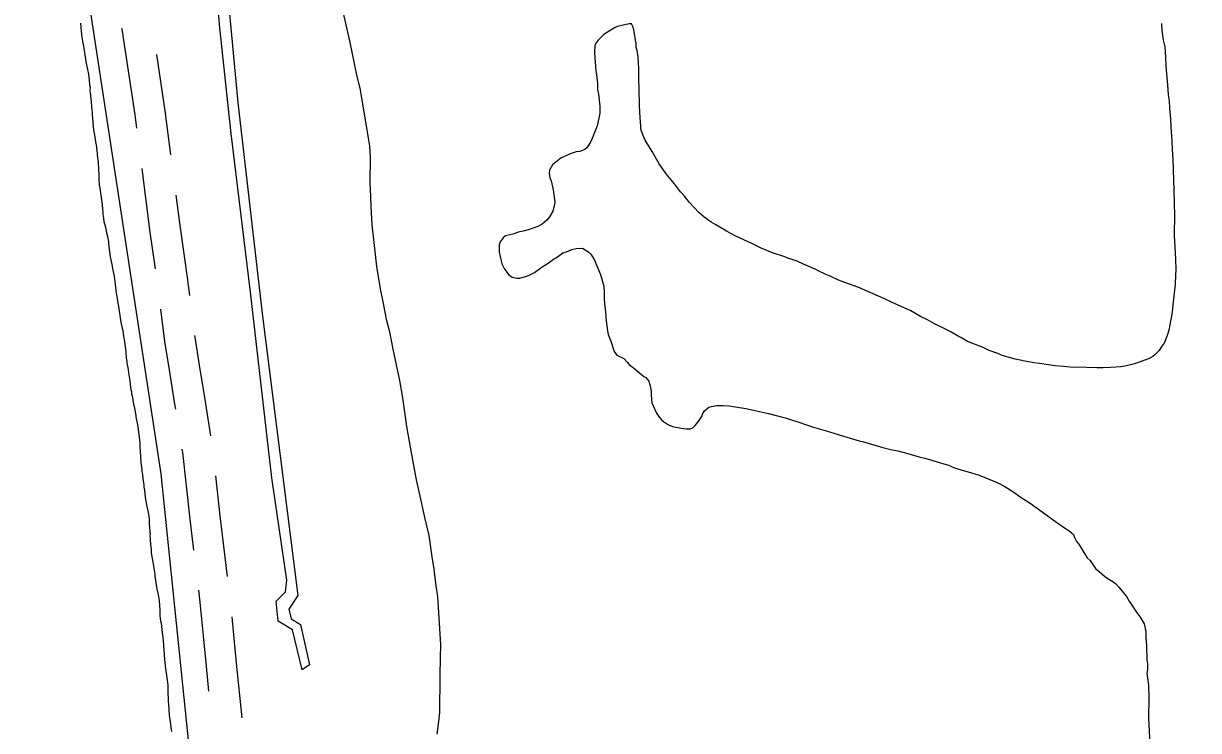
# Model space of a CAD drawing. Extents: x 3172231 to 3210228, y 940198 to 965780.
# Drawn here: x 3177808 to 3178967, y 954006 to 954704 of the extents above; entities that cross this region are included whole.
import ezdxf

# ---------------------------------------------------------------- set-up
doc = ezdxf.new("R2010")
doc.units = 0
for name, color, linetype in [('V-ROAD-CNTR', 7, 'Continuous'), ('V-SITE-VEGE', 7, 'Continuous'), ('V-TOPO-SHOR', 7, 'Continuous')]:
    doc.layers.add(name, color=color, linetype=linetype)

msp = doc.modelspace()

# ---------------------------------------------------------------- linework, layer by layer
at = {"layer": 'V-ROAD-CNTR'}
for points in [[(3177904.897, 954699.419), (3177905.043, 954698.311), (3177918.019, 954613.683), (3177919.711, 954600.526)], [(3177939.226, 954673.318), (3177947.727, 954617.871), (3177953.328, 954574.325)], [(3177924.814, 954560.853), (3177925.533, 954555.258), (3177932.881, 954498.079), (3177938.079, 954461.74)], [(3177958.428, 954534.652), (3177962.609, 954502.115), (3177969.586, 954453.337), (3177971.854, 954435.56)], [(3177943.33, 954422.087), (3177947.409, 954390.123), (3177951.991, 954362.143), (3177956.935, 954330.23), (3177958.067, 954323.192)], [(3177976.918, 954395.882), (3177977.101, 954394.447), (3177981.617, 954366.863), (3177986.569, 954334.908), (3177992.642, 954297.13)], [(3177964.416, 954283.701), (3177964.936, 954280.467), (3177972.156, 954214.725), (3177975.839, 954184.36)], [(3177997.643, 954257.456), (3178001.958, 954218.169), (3178009.24, 954158.132)], [(3177980.655, 954144.651), (3177982.09, 954132.816), (3177988.259, 954069.808), (3177990.678, 954045.157)], [(3178013.647, 954118.378), (3178018.115, 954072.734), (3178023.404, 954018.855)]]:
    msp.add_lwpolyline(points, dxfattribs=at)
at = {"layer": 'V-SITE-VEGE'}
for p, q in [((3177864.318, 954704.265), (3177864.601, 954700.107)), ((3177864.601, 954700.107), (3177864.75, 954698.987)), ((3177864.75, 954698.987), (3177865.211, 954697.066)), ((3177865.211, 954697.066), (3177865.489, 954692.749)), ((3177865.489, 954692.749), (3177866.388, 954686.189)), ((3177866.388, 954686.189), (3177867.158, 954683.15)), ((3177867.158, 954683.15), (3177867.605, 954679.627)), ((3177867.605, 954679.627), (3177869.718, 954666.348)), ((3177869.718, 954666.348), (3177870.794, 954661.545)), ((3177870.794, 954661.545), (3177871.242, 954658.344)), ((3177871.242, 954658.344), (3177872.162, 954654.023)), ((3177872.162, 954654.023), (3177872.903, 954647.945)), ((3177872.903, 954647.945), (3177873.339, 954643.31)), ((3177873.339, 954643.31), (3177873.8, 954641.225)), ((3177873.8, 954641.225), (3177873.769, 954637.87)), ((3177873.769, 954637.87), (3177873.913, 954635.951)), ((3177873.913, 954635.951), (3177874.363, 954632.912)), ((3177874.363, 954632.912), (3177874.783, 954626.52)), ((3177874.783, 954626.52), (3177875.377, 954621.72)), ((3177875.377, 954621.72), (3177875.662, 954617.882)), ((3177875.662, 954617.882), (3177875.969, 954616.602)), ((3177875.969, 954616.602), (3177875.944, 954613.884)), ((3177875.944, 954613.884), (3177877.243, 954598.854)), ((3177877.243, 954598.854), (3177877.706, 954597.093)), ((3177877.706, 954597.093), (3177878.156, 954593.894)), ((3177878.156, 954593.894), (3177879.373, 954587.17)), ((3177879.373, 954587.17), (3177879.516, 954585.573)), ((3177879.516, 954585.573), (3177879.823, 954584.131)), ((3177879.823, 954584.131), (3177880.567, 954578.212)), ((3177880.567, 954578.212), (3177880.708, 954575.814)), ((3177880.708, 954575.814), (3177881.007, 954573.895)), ((3177881.007, 954573.895), (3177881.744, 954567.337)), ((3177881.744, 954567.337), (3177881.724, 954565.101)), ((3177881.724, 954565.101), (3177882.172, 954561.742)), ((3177882.172, 954561.742), (3177882.572, 954553.11)), ((3177882.572, 954553.11), (3177882.553, 954551.033)), ((3177882.553, 954551.033), (3177882.969, 954544.32)), ((3177882.969, 954544.32), (3177883.422, 954541.279)), ((3177883.422, 954541.279), (3177883.878, 954539.038)), ((3177883.878, 954539.038), (3177885.828, 954525.28)), ((3177885.828, 954525.28), (3177886.264, 954520.481)), ((3177886.264, 954520.481), (3177886.563, 954518.402)), ((3177886.563, 954518.402), (3177886.537, 954515.367)), ((3177886.537, 954515.367), (3177886.684, 954514.087)), ((3177886.684, 954514.087), (3177887.593, 954508.648)), ((3177887.593, 954508.648), (3177888.978, 954502.885)), ((3177888.978, 954502.885), (3177890.045, 954497.281)), ((3177890.045, 954497.281), (3177890.661, 954494.877)), ((3177890.661, 954494.877), (3177891.882, 954488.797)), ((3177891.882, 954488.797), (3177892.019, 954486.398)), ((3177892.019, 954486.398), (3177893.662, 954473.76)), ((3177893.662, 954473.76), (3177895.345, 954465.916)), ((3177895.345, 954465.916), (3177896.56, 954458.875)), ((3177896.56, 954458.875), (3177897.479, 954454.712)), ((3177897.479, 954454.712), (3177898.388, 954449.432)), ((3177898.388, 954449.432), (3177899.263, 954440.316)), ((3177899.263, 954440.316), (3177899.718, 954437.756)), ((3177899.718, 954437.756), (3177900.027, 954436.636)), ((3177900.027, 954436.636), (3177902.292, 954422.234)), ((3177902.292, 954422.234), (3177903.488, 954413.436)), ((3177903.488, 954413.436), (3177904.248, 954409.275)), ((3177904.248, 954409.275), (3177905.628, 954403.03)), ((3177905.628, 954403.03), (3177906.249, 954401.107)), ((3177906.249, 954401.107), (3177906.994, 954395.348)), ((3177906.994, 954395.348), (3177907.905, 954390.228)), ((3177907.905, 954390.228), (3177909.089, 954379.99)), ((3177909.089, 954379.99), (3177909.511, 954373.916)), ((3177909.511, 954373.916), (3177909.962, 954370.398)), ((3177909.962, 954370.398), (3177910.267, 954369.116)), ((3177910.267, 954369.116), (3177911.324, 954362.396)), ((3177911.324, 954362.396), (3177911.612, 954359.197)), ((3177911.612, 954359.197), (3177912.073, 954357.116)), ((3177912.073, 954357.116), (3177912.675, 954353.117)), ((3177912.675, 954353.117), (3177913.134, 954350.876)), ((3177913.134, 954350.876), (3177914.174, 954342.397)), ((3177914.174, 954342.397), (3177914.637, 954340.636)), ((3177914.637, 954340.636), (3177914.772, 954338.078)), ((3177914.772, 954338.078), (3177915.237, 954336.477)), ((3177915.237, 954336.477), (3177916.761, 954328.153)), ((3177916.761, 954328.153), (3177917.377, 954325.913)), ((3177917.377, 954325.913), (3177917.986, 954322.55)), ((3177917.986, 954322.55), (3177918.285, 954320.312)), ((3177918.285, 954320.312), (3177919.051, 954316.949)), ((3177919.051, 954316.949), (3177919.038, 954315.671)), ((3177919.038, 954315.671), (3177920.724, 954307.987)), ((3177920.724, 954307.987), (3177921.916, 954298.39)), ((3177921.916, 954298.39), (3177922.368, 954295.668)), ((3177922.368, 954295.668), (3177922.794, 954289.753)), ((3177922.794, 954289.753), (3177922.911, 954285.279)), ((3177922.911, 954285.279), (3177923.21, 954282.878)), ((3177923.21, 954282.878), (3177923.464, 954275.848)), ((3177923.464, 954275.848), (3177923.894, 954270.57)), ((3177923.894, 954270.57), (3177924.949, 954263.691)), ((3177924.949, 954263.691), (3177924.933, 954261.774)), ((3177924.933, 954261.774), (3177925.547, 954259.052)), ((3177925.547, 954259.052), (3177925.981, 954254.413)), ((3177925.981, 954254.413), (3177926.589, 954251.052)), ((3177926.589, 954251.052), (3177927.04, 954247.853)), ((3177927.04, 954247.853), (3177927.026, 954246.256)), ((3177927.026, 954246.256), (3177927.478, 954243.536)), ((3177927.478, 954243.536), (3177928.211, 954236.18)), ((3177928.211, 954236.18), (3177929.885, 954227.218)), ((3177929.885, 954227.218), (3177930.806, 954223.054)), ((3177930.806, 954223.054), (3177931.713, 954217.772)), ((3177931.713, 954217.772), (3177932, 954214.096)), ((3177932, 954214.096), (3177932.115, 954209.142)), ((3177932.115, 954209.142), (3177932.42, 954207.7)), ((3177932.42, 954207.7), (3177932.84, 954201.306)), ((3177932.84, 954201.306), (3177932.991, 954200.346)), ((3177932.991, 954200.346), (3177932.967, 954197.63)), ((3177932.967, 954197.63), (3177933.114, 954196.35)), ((3177933.114, 954196.35), (3177933.102, 954194.753)), ((3177933.102, 954194.753), (3177933.243, 954193.153)), ((3177933.243, 954193.153), (3177933.546, 954191.554)), ((3177933.546, 954191.554), (3177933.53, 954189.637)), ((3177933.53, 954189.637), (3177933.964, 954184.998)), ((3177933.964, 954184.998), (3177934.093, 954181.322)), ((3177934.093, 954181.322), (3177934.558, 954179.721)), ((3177934.558, 954179.721), (3177935.16, 954175.881)), ((3177935.16, 954175.881), (3177935.306, 954174.281)), ((3177935.306, 954174.281), (3177937.735, 954160.359)), ((3177937.735, 954160.359), (3177937.718, 954158.761)), ((3177937.718, 954158.761), (3177938.476, 954154.121)), ((3177938.476, 954154.121), (3177939.674, 954145.642)), ((3177939.674, 954145.642), (3177940.6, 954141.96)), ((3177940.6, 954141.96), (3177941.364, 954138.277)), ((3177941.364, 954138.277), (3177941.663, 954136.037)), ((3177941.663, 954136.037), (3177942.128, 954134.435)), ((3177942.128, 954134.435), (3177942.678, 954125.004)), ((3177942.678, 954125.004), (3177942.787, 954119.411)), ((3177942.787, 954119.411), (3177943.383, 954114.613)), ((3177943.383, 954114.613), (3177943.84, 954112.37)), ((3177943.84, 954112.37), (3177944.737, 954105.653)), ((3177944.737, 954105.653), (3177945.169, 954100.537)), ((3177945.169, 954100.537), (3177945.912, 954094.618)), ((3177945.912, 954094.618), (3177947.346, 954076.708)), ((3177947.346, 954076.708), (3177947.473, 954073.354)), ((3177947.473, 954073.354), (3177948.212, 954066.956)), ((3177948.212, 954066.956), (3177949.871, 954056.234)), ((3177949.871, 954056.234), (3177950.461, 954050.799)), ((3177950.461, 954050.799), (3177950.555, 954043.764)), ((3177950.555, 954043.764), (3177950.813, 954037.372)), ((3177950.813, 954037.372), (3177950.793, 954034.816)), ((3177950.793, 954034.816), (3177951.088, 954032.258)), ((3177951.088, 954032.258), (3177951.946, 954021.386)), ((3177951.946, 954021.386), (3177953.002, 954014.826)), ((3177953.002, 954014.826), (3177953.592, 954009.388)), ((3177953.592, 954009.388), (3177953.732, 954007.15)), ((3177953.732, 954007.15), (3177954.033, 954005.229))]:
    msp.add_line(p, q, dxfattribs=at)
for points in [[(3178216.33, 954002.759), (3178217.868, 954015.02), (3178218.804, 954023.862), (3178219.134, 954060.109), (3178219.584, 954078.373), (3178219.695, 954090.647), (3178216.988, 954138.341), (3178215.37, 954148.917), (3178213.238, 954165.491), (3178211.347, 954177.496), (3178208.398, 954198.646), (3178204.267, 954215.239), (3178198.244, 954243.555), (3178195.766, 954253.567), (3178190.067, 954285.873), (3178186.251, 954306.174), (3178182.512, 954334.467), (3178179.528, 954351.621), (3178172.671, 954382.511), (3178169.4, 954399.668), (3178166.646, 954410.538), (3178162.818, 954429.128), (3178160.362, 954441.996), (3178156.852, 954464.005), (3178154.991, 954478.866), (3178152.607, 954499.44), (3178152.091, 954505.439), (3178151.108, 954522.859), (3178150.628, 954533.14), (3178150.182, 954546.845), (3178150.407, 954571.677), (3178149.653, 954583.099), (3178144.249, 954616.547), (3178140.452, 954638.561), (3178136.874, 954653.151), (3178132.778, 954674.026), (3178130.042, 954686.895), (3178121.803, 954722.649)], [(3178419.492, 954593.218), (3178416.979, 954599.52), (3178417.012, 954603.231), (3178416.754, 954606.088), (3178416.518, 954611.797), (3178415.988, 954616.084), (3178415.771, 954623.793), (3178415.799, 954626.932), (3178415.31, 954635.786), (3178415.361, 954641.209), (3178415.123, 954646.921), (3178415.234, 954658.908), (3178414.724, 954665.764), (3178414.482, 954670.618), (3178413.399, 954677.192), (3178412.574, 954680.34), (3178412.33, 954684.911), (3178411.779, 954687.199), (3178411.519, 954690.056), (3178410.161, 954697.774), (3178409.047, 954700.924), (3178407.931, 954703.503), (3178405.645, 954703.523), (3178398.211, 954701.879), (3178394.203, 954700.771), (3178391.627, 954699.939), (3178382.441, 954694.313), (3178380.428, 954692.62), (3178374.958, 954687.53), (3178372.935, 954684.696), (3178371.773, 954682.423), (3178371.419, 954675.005), (3178371.659, 954669.864), (3178372.443, 954661.865), (3178372.685, 954657.296), (3178373.221, 954653.579), (3178374.286, 954644.721), (3178374.231, 954638.727), (3178375.333, 954634.149), (3178376.65, 954622.15), (3178376.588, 954615.299), (3178375.687, 954610.456), (3178373.907, 954603.048), (3178372.15, 954597.928), (3178369.226, 954590.246), (3178367.19, 954585.984), (3178363.721, 954581.163), (3178361.705, 954579.468), (3178356.835, 954577.514), (3178353.409, 954577.26), (3178348.541, 954575.591), (3178341.379, 954572.801), (3178338.223, 954571.118), (3178329.886, 954564.341), (3178326.984, 954559.231), (3178326.67, 954556.094), (3178327.485, 954551.519), (3178328.602, 954548.655), (3178329.431, 954545.792), (3178330.518, 954539.79), (3178331.596, 954532.642), (3178332.124, 954528.071), (3178331.514, 954523.508), (3178330.328, 954518.667), (3178327.139, 954513.272), (3178324.538, 954509.87), (3178319.652, 954505.92), (3178315.349, 954503.673), (3178307.902, 954500.888), (3178302.75, 954499.221), (3178296.171, 954497.855), (3178292.161, 954496.462), (3178286.441, 954495.088), (3178283.578, 954494.257), (3178281.278, 954492.28), (3178278.391, 954488.596), (3178277.506, 954485.462), (3178277.442, 954478.614), (3178278.258, 954474.039), (3178279.906, 954466.887), (3178282.145, 954462.015), (3178286.661, 954456.264), (3178290.349, 954453.663), (3178294.904, 954452.479), (3178297.759, 954452.455), (3178303.483, 954454.116), (3178306.919, 954455.51), (3178312.369, 954458.316), (3178319.838, 954463.672), (3178324.721, 954466.766), (3178331.041, 954471.278), (3178334.77, 954473.527), (3178340.23, 954477.473), (3178343.667, 954478.583), (3178349.11, 954480.82), (3178353.401, 954481.921), (3178359.397, 954482.153), (3178362.24, 954480.701), (3178365.644, 954478.385), (3178367.622, 954476.369), (3178370.999, 954470.913)], [(3178930.582, 954703.908), (3178931.09, 954697.054), (3178932.43, 954687.336), (3178933.798, 954680.758), (3178934.564, 954670.759), (3178934.771, 954662.195), (3178935.807, 954650.482), (3178936.597, 954643.337)], [(3178936.597, 954643.337), (3178937.37, 954633.627), (3178938.168, 954627.626), (3178938.387, 954620.202), (3178939.434, 954609.631), (3178939.93, 954601.348), (3178940.954, 954588.493), (3178941.154, 954579.357), (3178941.932, 954570.217), (3178942.596, 954549.088), (3178942.801, 954540.238), (3178942.762, 954535.956), (3178943.28, 954530.244), (3178943.239, 954525.677), (3178943.432, 954515.398), (3178943.249, 954495.133), (3178944.46, 954471.145), (3178944.654, 954461.153), (3178944.601, 954455.445), (3178944.236, 954446.6), (3178943.612, 954440.609), (3178942.389, 954431.772), (3178941.769, 954426.355), (3178941.132, 954418.939), (3178940.226, 954413.524), (3178938.437, 954404.976), (3178938.127, 954402.41), (3178936.356, 954395.86), (3178933.149, 954388.469), (3178930.259, 954384.498), (3178928.231, 954381.377), (3178924.488, 954377.414), (3178922.184, 954375.438), (3178917.879, 954372.908), (3178908.716, 954369.564), (3178904.135, 954368.18), (3178896.123, 954365.97), (3178890.407, 954365.165), (3178885.551, 954364.923), (3178880.693, 954364.395), (3178872.7, 954364.184), (3178866.99, 954364.233), (3178857.004, 954364.61), (3178840.45, 954364.759), (3178833.892, 954365.39), (3178825.618, 954366.035), (3178819.347, 954366.949), (3178810.226, 954368.458), (3178804.809, 954369.077), (3178795.974, 954370.586), (3178791.13, 954371.772), (3178786.287, 954372.673), (3178773.476, 954376.214), (3178769.208, 954378.25), (3178760.674, 954381.182), (3178754.706, 954384.09), (3178739.348, 954390.224), (3178733.385, 954393.704), (3178729.407, 954395.74), (3178722.876, 954399.508), (3178716.911, 954402.701), (3178706.679, 954407.647), (3178699.863, 954411.419), (3178693.043, 954414.907), (3178683.389, 954420.418), (3178664.34, 954428.87), (3178656.669, 954432.649), (3178632.785, 954443.14), (3178627.667, 954445.184), (3178618.275, 954448.41), (3178612.016, 954450.751), (3178603.773, 954454.536), (3178598.94, 954456.577), (3178592.118, 954459.778), (3178589.846, 954461.226), (3178577.622, 954466.475), (3178571.367, 954469.386), (3178567.382, 954470.563), (3178561.973, 954472.327), (3178559.131, 954473.494), (3178546.894, 954477.6), (3178535.806, 954482.268), (3178527.845, 954486.05), (3178510.22, 954494.203), (3178501.703, 954499.133), (3178498.862, 954500.585), (3178491.196, 954505.221), (3178486.367, 954507.835), (3178479.279, 954513.037), (3178474.749, 954517.073), (3178464.855, 954527.725), (3178460.052, 954533.478), (3178456.096, 954537.795), (3178450.173, 954545.555), (3178441.987, 954555.621), (3178436.914, 954563.088), (3178435.222, 954565.386), (3178428.2, 954577.725), (3178425.666, 954581.743), (3178421.45, 954588.917), (3178419.492, 954593.218)], [(3178370.999, 954470.913), (3178377.432, 954456.299), (3178380.465, 954444.57), (3178380.987, 954439.141), (3178380.926, 954432.29), (3178381.172, 954428.008), (3178382.235, 954419.148), (3178383.013, 954410.577), (3178384.063, 954400.579), (3178384.887, 954396.86), (3178387.396, 954390.271), (3178390.73, 954380.25), (3178393.552, 954376.515), (3178400.372, 954373.314), (3178403.763, 954369.57), (3178405.744, 954367.555), (3178411.408, 954362.652), (3178420.194, 954355.722), (3178422.183, 954354.56), (3178425.003, 954350.825), (3178426.387, 954346.245), (3178427.196, 954341.101), (3178427.162, 954337.103), (3178427.95, 954329.675), (3178432.425, 954319.359), (3178434.395, 954316.486), (3178437.502, 954312.748), (3178439.482, 954311.016), (3178444.309, 954307.833), (3178448.289, 954306.084), (3178456.841, 954304.581), (3178461.971, 954303.962), (3178465.967, 954303.928), (3178468.543, 954304.759), (3178470.849, 954307.309), (3178473.446, 954310.424), (3178477.211, 954316.099), (3178478.378, 954318.944), (3178479.83, 954321.784), (3178484.141, 954325.17), (3178486.721, 954326.003), (3178491.579, 954326.816), (3178494.436, 954327.074), (3178498.145, 954327.041), (3178503.853, 954326.706), (3178510.407, 954325.503), (3178520.667, 954323.984), (3178528.361, 954322.487), (3178542.89, 954319.216), (3178559.405, 954314.784), (3178572.785, 954310.666), (3178580.465, 954307.741), (3178587.297, 954305.683), (3178598.97, 954302.437), (3178620.319, 954295.678), (3178632.56, 954292.139), (3178636.834, 954291.244), (3178655.622, 954285.653), (3178665.02, 954283.286), (3178670.433, 954282.094), (3178678.977, 954280.017), (3178691.501, 954276.194), (3178697.201, 954275.002), (3178720.542, 954267.938), (3178726.516, 954265.599), (3178736.192, 954262.374), (3178739.893, 954261.487), (3178750.713, 954258.245), (3178768.629, 954250.948), (3178776.016, 954247.169), (3178785.099, 954241.38), (3178791.339, 954236.755), (3178800.985, 954230.673), (3178816.583, 954219.401), (3178822.821, 954214.776), (3178835.017, 954206.103), (3178839.274, 954203.496), (3178843.809, 954199.744), (3178844.921, 954196.592), (3178846.885, 954192.865), (3178849.144, 954189.989), (3178851.675, 954185.969), (3178853.924, 954181.953), (3178857.299, 954176.499), (3178860.129, 954173.904), (3178865.483, 954166.151), (3178869.167, 954163.263), (3178874.265, 954158.649), (3178877.666, 954156.334), (3178882.78, 954153.432), (3178885.33, 954151.411), (3178888.721, 954147.671), (3178896.059, 954138.47), (3178898.873, 954133.876), (3178906.758, 954122.102), (3178909.574, 954118.082), (3178911.542, 954114.637), (3178913.51, 954111.479), (3178914.344, 954108.618), (3178915.151, 954103.474), (3178915.108, 954098.335)], [(3178915.108, 954098.335), (3178915.886, 954089.764), (3178916.332, 954076.059), (3178916.867, 954072.059), (3178916.816, 954066.349), (3178916.212, 954062.645), (3178917.008, 954056.073), (3178917.815, 954050.641), (3178917.993, 954038.937), (3178917.803, 954017.816), (3178918.557, 954006.39), (3178919.265, 953990.115)]]:
    msp.add_lwpolyline(points, dxfattribs=at)
at = {"layer": 'V-TOPO-SHOR'}
for points in [[(3178989.828, 950932.612), (3178909.978, 951095.096), (3178718.479, 951541.41), (3178626.309, 951769.908), (3178512.871, 952051.96), (3178473.836, 952132.307), (3178447.257, 952201.924), (3178392.388, 952369.696), (3178330.482, 952576.719), (3178234.979, 952899.744), (3178155.342, 953147.828), (3178079.275, 953397.687), (3178029.764, 953569.012), (3178006.867, 953684.987), (3177984.138, 953868.729), (3177944.087, 954259.385), (3177868.624, 954753.563), (3177847.81, 954990.801), (3177846.402, 955142.39), (3177841.497, 955322.522), (3177823.035, 955789.809), (3177817.946, 955895.04), (3177808.202, 956282.053), (3177812.179, 956447.896)], [(3177998.106, 954853.511), (3178019.761, 954625.855), (3178043.491, 954417.626), (3178078.686, 954139.565), (3178070.025, 954126.124), (3178072.073, 954116.38), (3178081.51, 954110.84), (3178090.399, 954070.912), (3178083.003, 954066.237), (3178073.396, 954105.458), (3178059.48, 954114.123), (3178057.524, 954133.827), (3178066.621, 954142.996), (3178067.912, 954154.606), (3178053.172, 954255.542), (3178032.061, 954438.84), (3178013.083, 954595.317), (3178001.929, 954699.542), (3177990.53, 954828.912)]]:
    msp.add_lwpolyline(points, dxfattribs=at)

doc.saveas('drawing.dxf')
